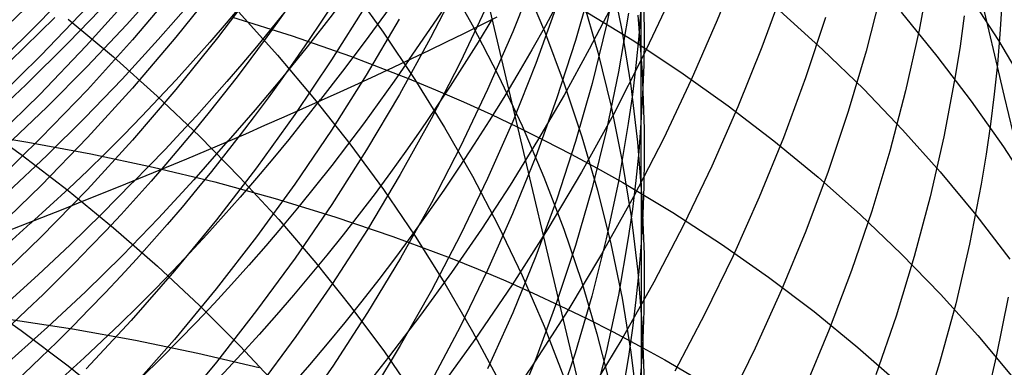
# Model space of a CAD drawing. Extents: x -383 to 1849, y -1185 to -529.
# Tile 604 of 656: x 422.49 to 429.59, y -941.87 to -939.37. Entities that reach past the tile are written whole.
import ezdxf

# ---------------------------------------------------------------- set-up
doc = ezdxf.new("R2010")
doc.units = 0
doc.layers.add('PREDEFINITO', color=7, linetype='CONTINUOUS')

msp = doc.modelspace()

# ---------------------------------------------------------------- linework, layer by layer
at = {"layer": 'PREDEFINITO'}
for p, q in [((426.0848, -940.1447, 509.7991), (425.7873, -938.8869, 511.2575)), ((426.811, -938.9837, 612.9371), (426.7235, -939.4076, 612.7124)), ((427.6945, -938.9414, 544.1074), (427.5219, -939.3751, 544.2559)), ((422.9822, -939.026, 587.2283), (422.6467, -939.3783, 587.1648)), ((425.5554, -939.0515, 629.8626), (425.7559, -939.408, 629.5882)), ((426.2133, -939.0391, 607.3009), (426.0472, -939.4588, 607.1109)), ((426.7527, -939.045, 623.0909), (426.8335, -939.4457, 622.8215)), ((429.0581, -939.0075, 537.2258), (428.9768, -939.4461, 537.4221)), ((423.5372, -939.1019, 561.456), (423.2624, -939.4088, 561.4929)), ((423.9204, -939.1216, 593.5847), (423.6195, -939.4969, 593.4845)), ((424.2088, -939.1188, 595.2215), (423.92, -939.5011, 595.1113)), ((424.873, -939.1255, 632.202), (425.1142, -939.4601, 631.9328)), ((425.666, -939.09, 603.7092), (425.4557, -939.5023, 603.5428)), ((426.1181, -939.0781, 627.5191), (426.2755, -939.453, 627.2433)), ((426.6196, -939.0967, 610.9731), (426.4996, -939.5198, 610.7601)), ((428.0017, -939.134, 542.4935), (427.8435, -939.5688, 542.6525)), ((423.2979, -939.1991, 590.3445), (422.9732, -939.5595, 590.2639)), ((423.6188, -939.1487, 591.9583), (423.306, -939.5167, 591.8681)), ((427.1897, -939.2044, 545.8503), (426.9881, -939.6316, 545.9856)), ((428.707, -939.1582, 539.0613), (428.5938, -939.5963, 539.2445)), ((429.3275, -939.179, 519.2043), (429.5481, -939.5217, 519.4793)), ((422.9818, -939.277, 588.746), (422.6463, -939.6279, 588.6753)), ((423.1443, -939.2221, 562.9735), (422.8456, -939.5349, 563.0057)), ((423.7465, -939.222, 559.9602), (423.4926, -939.5133, 560)), ((424.9923, -939.2617, 600.1901), (424.7412, -939.6609, 600.048)), ((425.8658, -939.2616, 605.4057), (425.6702, -939.6753, 605.2288)), ((426.3642, -939.2669, 609.0254), (426.2132, -939.6869, 608.8248)), ((426.5481, -939.214, 625.1669), (426.6599, -939.6041, 624.8926)), ((426.7725, -939.2499, 547.4956), (426.5991, -939.584, 547.5938)), ((429.5729, -939.2574, 533.697), (429.5589, -939.4742, 533.8071)), ((424.0724, -939.3165, 634.5155), (424.3522, -939.626, 634.2551)), ((426.5451, -939.2947, 511.715), (426.908, -939.5157, 511.9544)), ((426.8817, -939.3239, 614.6942), (426.8108, -939.7453, 614.4598)), ((426.948, -939.3384, 620.7648), (426.9796, -939.7482, 620.5019)), ((426.9717, -939.2805, 616.6988), (426.9554, -939.4904, 616.5762)), ((426.9717, -939.2805, 616.6988), (426.9717, -940.1145, 618.215)), ((426.9933, -939.2834, 618.7235), (426.9944, -939.4913, 618.5962)), ((427.9727, -939.3079, 514.4204), (428.2798, -939.5842, 514.683)), ((428.8462, -939.3165, 516.9351), (429.1052, -939.6327, 517.2085)), ((429.3026, -939.3425, 535.5784), (429.2721, -939.5607, 535.6821)), ((422.6467, -939.3783, 587.1648), (422.3003, -939.7197, 587.1037)), ((422.7456, -939.3542, 564.4822), (422.4224, -939.672, 564.5097)), ((422.842, -939.3657, 637.0265), (423.1695, -939.6389, 636.7857)), ((423.2624, -939.4088, 561.4929), (422.9798, -939.7082, 561.5285)), ((424.0274, -939.3526, 508.7666), (424.4562, -939.4873, 508.9567)), ((425.2296, -939.366, 601.8626), (424.9917, -939.7691, 601.7097)), ((425.7559, -939.408, 629.5882), (425.9424, -939.7694, 629.3105)), ((426.7235, -939.4076, 612.7124), (426.6196, -939.8291, 612.4894)), ((427.5219, -939.3751, 544.2559), (427.3347, -939.8042, 544.4015)), ((428.3012, -939.3546, 540.8743), (428.1575, -939.79, 541.044)), ((424.4562, -939.4873, 508.9567), (424.8769, -939.6339, 509.1552)), ((425.1142, -939.4601, 631.9328), (425.3422, -939.8006, 631.6592)), ((426.0472, -939.4588, 607.1109), (425.8662, -939.874, 606.9233)), ((426.2755, -939.453, 627.2433), (426.4181, -939.8316, 626.965)), ((426.8335, -939.4457, 622.8215), (426.8983, -939.8481, 622.5513)), ((426.9554, -939.4904, 616.5762), (426.9347, -939.7001, 616.4538)), ((428.9768, -939.4461, 537.4221), (428.879, -939.8829, 537.6158)), ((429.5589, -939.4742, 533.8071), (429.5406, -939.691, 533.9166)), ((422.8456, -939.5349, 563.0057), (422.5384, -939.8391, 563.0367)), ((422.9732, -939.5595, 590.2639), (422.6373, -939.9096, 590.1861)), ((423.306, -939.5167, 591.8681), (422.9817, -939.8748, 591.7807)), ((423.4926, -939.5133, 560), (423.2316, -939.7982, 560.0386)), ((423.6195, -939.4969, 593.4845), (423.3067, -939.863, 593.3872)), ((423.92, -939.5011, 595.1113), (423.6191, -939.8744, 595.0039)), ((425.4557, -939.5023, 603.5428), (425.2315, -939.9086, 603.3792)), ((426.4996, -939.5198, 610.7601), (426.3639, -939.9397, 610.549)), ((426.908, -939.5157, 511.9544), (427.26, -939.7476, 512.2006)), ((426.9944, -939.4913, 618.5962), (426.9912, -939.6991, 618.4689)), ((429.2721, -939.5607, 535.6821), (429.2374, -939.7787, 535.7853)), ((429.5481, -939.5217, 519.4793), (429.7553, -939.871, 519.7567)), ((422.6463, -939.6279, 588.6753), (422.2999, -939.9681, 588.6071)), ((424.3522, -939.626, 634.2551), (424.6194, -939.9425, 633.9893)), ((426.5991, -939.584, 547.5938), (426.4171, -939.9143, 547.6902)), ((426.6599, -939.6041, 624.8926), (426.7562, -939.9967, 624.6168)), ((426.9881, -939.6316, 545.9856), (426.7725, -940.0532, 546.1179)), ((427.8435, -939.5688, 542.6525), (427.6703, -939.9995, 542.8086)), ((428.2798, -939.5842, 514.683), (428.5748, -939.8696, 514.9504)), ((428.5938, -939.5963, 539.2445), (428.4648, -940.0318, 539.4249)), ((423.1695, -939.6389, 636.7857), (423.4853, -939.9203, 636.538)), ((424.7412, -939.6609, 600.048), (424.477, -940.0526, 599.9089)), ((424.8769, -939.6339, 509.1552), (425.289, -939.7923, 509.3618)), ((425.6702, -939.6753, 605.2288), (425.4604, -940.0836, 605.0545)), ((426.2132, -939.6869, 608.8248), (426.047, -940.1028, 608.6265)), ((426.9347, -939.7001, 616.4538), (426.9098, -939.9094, 616.3317)), ((426.9912, -939.6991, 618.4689), (426.9836, -939.9069, 618.3419)), ((429.1052, -939.6327, 517.2085), (429.3512, -939.9565, 517.4853)), ((429.5406, -939.691, 533.9166), (429.518, -939.9076, 534.0255)), ((422.9798, -939.7082, 561.5285), (422.6893, -939.9999, 561.5628)), ((424.9917, -939.7691, 601.7097), (424.7405, -940.1654, 601.5597)), ((425.9424, -939.7694, 629.3105), (426.1145, -940.1351, 629.0298)), ((426.8108, -939.7453, 614.4598), (426.7233, -940.1647, 614.2269)), ((426.9796, -939.7482, 620.5019), (426.9944, -940.1584, 620.2391)), ((427.26, -939.7476, 512.2006), (427.6009, -939.99, 512.4531)), ((422.5384, -939.8391, 563.0367), (422.223, -940.1343, 563.0665)), ((423.2316, -939.7982, 560.0386), (422.9637, -940.0764, 560.0759)), ((425.289, -939.7923, 509.3618), (425.4916, -939.8759, 509.4681)), ((425.3422, -939.8006, 631.6592), (425.5565, -940.1466, 631.3817)), ((426.4181, -939.8316, 626.965), (426.5456, -940.2136, 626.6847)), ((426.6196, -939.8291, 612.4894), (426.4998, -940.2478, 612.2682)), ((427.3347, -939.8042, 544.4015), (427.133, -940.2281, 544.544)), ((428.1575, -939.79, 541.044), (427.9986, -940.2218, 541.2107)), ((429.2374, -939.7787, 535.7853), (429.1553, -940.2134, 535.9897)), ((422.6373, -939.9096, 590.1861), (422.2905, -940.249, 590.111)), ((422.9817, -939.8748, 591.7807), (422.6462, -940.2227, 591.6961)), ((423.3067, -939.863, 593.3872), (422.9825, -940.2193, 593.2928)), ((423.6191, -939.8744, 595.0039), (423.3064, -940.2386, 594.8995)), ((425.2315, -939.9086, 603.3792), (424.9937, -940.3086, 603.2184)), ((425.4916, -939.8759, 509.4681), (425.6918, -939.9625, 509.5764)), ((425.8662, -939.874, 606.9233), (425.6707, -940.2841, 606.7383)), ((426.4171, -939.9143, 547.6902), (426.2267, -940.2404, 547.7846)), ((426.9098, -939.9094, 616.3317), (426.8805, -940.1185, 616.2099)), ((426.8983, -939.8481, 622.5513), (426.9467, -940.2518, 622.2806)), ((426.9836, -939.9069, 618.3419), (426.9717, -940.1145, 618.215)), ((428.5748, -939.8696, 514.9504), (428.8575, -940.1638, 515.2224)), ((428.879, -939.8829, 537.6158), (428.765, -940.3175, 537.8069)), ((429.518, -939.9076, 534.0255), (429.491, -940.1241, 534.1339)), ((423.4853, -939.9203, 636.538), (423.7893, -940.2097, 636.2838)), ((424.6194, -939.9425, 633.9893), (424.8737, -940.2655, 633.7184)), ((425.6918, -939.9625, 509.5764), (425.8896, -940.0521, 509.6868)), ((426.3639, -939.9397, 610.549), (426.2128, -940.3559, 610.3401)), ((429.3512, -939.9565, 517.4853), (429.5842, -940.2876, 517.7654)), ((422.6893, -939.9999, 561.5628), (422.3914, -940.2836, 561.5958)), ((424.477, -940.0526, 599.9089), (424.2001, -940.4367, 599.7728)), ((425.8896, -940.0521, 509.6868), (426.0848, -940.1447, 509.7991)), ((426.7725, -940.0532, 546.1179), (426.543, -940.4689, 546.2471)), ((426.7562, -939.9967, 624.6168), (426.8366, -940.3916, 624.3399)), ((427.6703, -939.9995, 542.8086), (427.4824, -940.4256, 542.9616)), ((427.6009, -939.99, 512.4531), (427.9303, -940.2426, 512.7116)), ((428.4648, -940.0318, 539.4249), (428.3201, -940.4641, 539.6024)), ((422.1541, -940.0906, 639.0067), (422.5042, -940.3414, 638.7757)), ((422.9637, -940.0764, 560.0759), (422.6891, -940.3477, 560.1119)), ((425.4604, -940.0836, 605.0545), (425.2367, -940.4859, 604.883)), ((426.047, -940.1028, 608.6265), (425.866, -940.5142, 608.4307)), ((426.8805, -940.1185, 616.2099), (426.8093, -940.5354, 615.9672)), ((426.9717, -940.1145, 618.215), (426.9554, -940.322, 618.0883)), ((426.9717, -940.1145, 618.215), (426.9726, -940.9788, 619.7145)), ((429.491, -940.1241, 534.1339), (429.4597, -940.3403, 534.2417)), ((422.09, -940.1794, 506.4679), (422.5511, -940.2519, 506.6186)), ((424.7405, -940.1654, 601.5597), (424.4763, -940.5544, 601.4128)), ((425.5565, -940.1466, 631.3817), (425.757, -940.4977, 631.1003)), ((426.3898, -941.4306, 508.3668), (426.0848, -940.1447, 509.7991)), ((426.0848, -940.1447, 509.7991), (426.2775, -940.2402, 509.9134)), ((426.1145, -940.1351, 629.0298), (426.272, -940.5049, 628.7464)), ((426.7233, -940.1647, 614.2269), (426.6195, -940.5818, 613.9956)), ((426.9944, -940.1584, 620.2391), (426.9954, -940.3636, 620.1078)), ((428.8575, -940.1638, 515.2224), (429.1278, -940.4662, 515.4986)), ((422.6462, -940.2227, 591.6961), (422.2998, -940.5599, 591.6145)), ((422.5511, -940.2519, 506.6186), (423.0068, -940.3361, 506.7783)), ((422.9825, -940.2193, 593.2928), (422.647, -940.5654, 593.2014)), ((423.3064, -940.2386, 594.8995), (422.9821, -940.593, 594.7982)), ((423.9946, -940.2444, 555.5719), (423.7474, -940.5251, 555.6239)), ((423.7893, -940.2097, 636.2838), (424.0811, -940.5067, 636.0234)), ((424.8737, -940.2655, 633.7184), (425.115, -940.5947, 633.4427)), ((426.2267, -940.2404, 547.7846), (426.0279, -940.5623, 547.877)), ((426.2775, -940.2402, 509.9134), (426.4676, -940.3386, 510.0297)), ((426.4998, -940.2478, 612.2682), (426.3642, -940.6633, 612.049)), ((426.5456, -940.2136, 626.6847), (426.6577, -940.5984, 626.4025)), ((427.133, -940.2281, 544.544), (426.9171, -940.6466, 544.6833)), ((426.9467, -940.2518, 622.2806), (426.9786, -940.6564, 622.0096)), ((427.9986, -940.2218, 541.2107), (427.8246, -940.6494, 541.3743)), ((427.9303, -940.2426, 512.7116), (428.2482, -940.5049, 512.9759)), ((429.1553, -940.2134, 535.9897), (429.0568, -940.6463, 536.1914)), ((422.5042, -940.3414, 638.7757), (422.8431, -940.6012, 638.5369)), ((423.0068, -940.3361, 506.7783), (423.4565, -940.4319, 506.9468)), ((424.9937, -940.3086, 603.2184), (424.7425, -940.7018, 603.0606)), ((425.6707, -940.2841, 606.7383), (425.461, -940.6887, 606.556)), ((426.4676, -940.3386, 510.0297), (426.6551, -940.4399, 510.1478)), ((426.9554, -940.322, 618.0883), (426.9347, -940.5292, 617.9618)), ((428.765, -940.3175, 537.8069), (428.6351, -940.7493, 537.9951)), ((429.4597, -940.3403, 534.2417), (429.4242, -940.5563, 534.3489)), ((429.5842, -940.2876, 517.7654), (429.8038, -940.6255, 518.0483)), ((422.6891, -940.3477, 560.1119), (422.4078, -940.612, 560.1465)), ((426.2128, -940.3559, 610.3401), (426.0465, -940.7681, 610.1335)), ((426.8366, -940.3916, 624.3399), (426.9009, -940.7881, 624.062)), ((426.9954, -940.3636, 620.1078), (426.9922, -940.5688, 619.9765)), ((423.4565, -940.4319, 506.9468), (423.8996, -940.5395, 507.1241)), ((424.2001, -940.4367, 599.7728), (423.9109, -940.8125, 599.6399)), ((426.543, -940.4689, 546.2471), (426.3001, -940.8781, 546.373)), ((426.6551, -940.4399, 510.1478), (426.8399, -940.5441, 510.2678)), ((427.4824, -940.4256, 542.9616), (427.2801, -940.8466, 543.1114)), ((428.3201, -940.4641, 539.6024), (428.1602, -940.8927, 539.7768)), ((429.1278, -940.4662, 515.4986), (429.3853, -940.7766, 515.7787)), ((423.3072, -940.5438, 557.1404), (423.0848, -940.7702, 557.1777)), ((423.7474, -940.5251, 555.6239), (423.4937, -940.7999, 555.6742)), ((423.8996, -940.5395, 507.1241), (424.3356, -940.6588, 507.3101)), ((424.0811, -940.5067, 636.0234), (424.3606, -940.8109, 635.7572)), ((424.4763, -940.5544, 601.4128), (424.1993, -940.9358, 601.2691)), ((425.2367, -940.4859, 604.883), (424.9994, -940.882, 604.7146)), ((425.866, -940.5142, 608.4307), (425.6705, -940.9206, 608.2376)), ((425.757, -940.4977, 631.1003), (425.9434, -940.8535, 630.8155)), ((426.272, -940.5049, 628.7464), (426.4148, -940.8783, 628.4605)), ((426.8093, -940.5354, 615.9672), (426.7215, -940.9503, 615.7259)), ((426.8399, -940.5441, 510.2678), (427.2015, -940.7606, 510.5131)), ((426.9347, -940.5292, 617.9618), (426.9098, -940.7361, 617.8356)), ((428.2482, -940.5049, 512.9759), (428.5542, -940.7766, 513.2455)), ((422.647, -940.5654, 593.2014), (422.3006, -940.9009, 593.1133)), ((422.9821, -940.593, 594.7982), (422.6466, -940.9373, 594.7002)), ((422.8431, -940.6012, 638.5369), (423.1706, -940.8695, 638.2908)), ((425.115, -940.5947, 633.4427), (425.3429, -940.9298, 633.1626)), ((426.0279, -940.5623, 547.877), (425.821, -940.8797, 547.9674)), ((426.6195, -940.5818, 613.9956), (426.4996, -940.996, 613.7662)), ((426.6577, -940.5984, 626.4025), (426.7543, -940.9858, 626.1189)), ((426.9922, -940.5688, 619.9765), (426.9846, -940.7738, 619.8454)), ((429.4242, -940.5563, 534.3489), (429.3406, -940.9871, 534.5613)), ((424.3356, -940.6588, 507.3101), (424.7639, -940.7897, 507.5047)), ((425.461, -940.6887, 606.556), (425.2373, -941.0876, 606.3767)), ((426.3642, -940.6633, 612.049), (426.2131, -941.0751, 611.832)), ((426.9171, -940.6466, 544.6833), (426.6875, -941.0591, 544.8193)), ((426.9786, -940.6564, 622.0096), (426.9936, -941.0615, 621.7386)), ((427.8246, -940.6494, 541.3743), (427.6359, -941.0724, 541.5347)), ((429.0568, -940.6463, 536.1914), (428.9421, -941.077, 536.3903)), ((424.7425, -940.7018, 603.0606), (424.4783, -941.0877, 602.9061)), ((426.9098, -940.7361, 617.8356), (426.8805, -940.9427, 617.7096)), ((427.2015, -940.7606, 510.5131), (427.5521, -940.988, 510.7653)), ((428.6351, -940.7493, 537.9951), (428.4897, -941.178, 538.1802)), ((422.5724, -940.8373, 558.6863), (422.1834, -941.1863, 558.7368)), ((423.0848, -940.7702, 557.1777), (422.8578, -940.992, 557.2139)), ((423.4937, -940.7999, 555.6742), (423.2334, -941.0684, 555.7229)), ((423.9109, -940.8125, 599.6399), (423.6095, -941.1797, 599.5105)), ((424.3606, -940.8109, 635.7572), (424.6274, -941.1218, 635.4853)), ((424.7639, -940.7897, 507.5047), (425.184, -940.9324, 507.7078)), ((426.0465, -940.7681, 610.1335), (425.8655, -941.1758, 609.9295)), ((426.9009, -940.7881, 624.062), (426.949, -941.1861, 623.7835)), ((426.9846, -940.7738, 619.8454), (426.9726, -940.9788, 619.7145)), ((428.5542, -940.7766, 513.2455), (428.8481, -941.0573, 513.5201)), ((429.3853, -940.7766, 515.7787), (429.6299, -941.0946, 516.0623)), ((423.1706, -940.8695, 638.2908), (423.4864, -941.146, 638.0377)), ((424.9994, -940.882, 604.7146), (424.7487, -941.2713, 604.5494)), ((425.821, -940.8797, 547.9674), (425.606, -941.1923, 548.0556)), ((425.9434, -940.8535, 630.8155), (426.1154, -941.2137, 630.5276)), ((426.3001, -940.8781, 546.373), (426.0439, -941.2804, 546.4956)), ((426.4148, -940.8783, 628.4605), (426.5424, -941.2549, 628.1725)), ((427.2801, -940.8466, 543.1114), (427.0637, -941.2622, 543.2578)), ((428.1602, -940.8927, 539.7768), (427.9853, -941.3174, 539.9481)), ((422.6466, -940.9373, 594.7002), (422.3002, -941.271, 594.6056)), ((424.1993, -940.9358, 601.2691), (423.91, -941.309, 601.1289)), ((425.184, -940.9324, 507.7078), (425.5954, -941.0867, 507.9192)), ((425.3429, -940.9298, 633.1626), (425.5572, -941.2702, 632.8782)), ((425.6705, -940.9206, 608.2376), (425.4608, -941.3217, 608.0473)), ((426.7215, -940.9503, 615.7259), (426.6173, -941.3628, 615.4864)), ((426.8805, -940.9427, 617.7096), (426.8093, -941.3547, 617.4587)), ((426.9726, -940.9788, 619.7145), (426.9563, -941.1836, 619.5838)), ((426.9726, -940.9788, 619.7145), (426.9729, -942.7835, 622.6692)), ((422.8578, -940.992, 557.2139), (422.6263, -941.2091, 557.2489)), ((426.4996, -940.996, 613.7662), (426.364, -941.4071, 613.5388)), ((426.7543, -940.9858, 626.1189), (426.835, -941.3753, 625.834)), ((427.5521, -940.988, 510.7653), (427.8915, -941.2257, 511.024)), ((429.3406, -940.9871, 534.5613), (429.2406, -941.4163, 534.771)), ((423.2334, -941.0684, 555.7229), (422.9668, -941.3306, 555.7698)), ((424.4783, -941.0877, 602.9061), (424.2014, -941.4661, 602.7549)), ((424.6274, -941.1218, 635.4853), (424.8813, -941.4393, 635.2083)), ((425.2373, -941.0876, 606.3767), (425, -941.4801, 606.2005)), ((425.5954, -941.0867, 507.9192), (425.7976, -941.1683, 508.028)), ((426.2131, -941.0751, 611.832), (426.047, -941.4829, 611.6175)), ((426.6875, -941.0591, 544.8193), (426.4445, -941.4652, 544.9518)), ((426.9936, -941.0615, 621.7386), (426.9948, -941.2641, 621.6032)), ((427.6359, -941.0724, 541.5347), (427.4329, -941.4905, 541.6918)), ((428.9421, -941.077, 536.3903), (428.8114, -941.505, 536.5862)), ((428.8481, -941.0573, 513.5201), (429.1298, -941.3467, 513.7994)), ((423.6095, -941.1797, 599.5105), (423.2964, -941.5378, 599.3846)), ((423.4864, -941.146, 638.0377), (423.7904, -941.4303, 637.778)), ((425.606, -941.1923, 548.0556), (425.3832, -941.5, 548.1417)), ((425.8655, -941.1758, 609.9295), (425.6699, -941.5787, 609.7283)), ((425.7976, -941.1683, 508.028), (425.9975, -941.2528, 508.1389)), ((426.9563, -941.1836, 619.5838), (426.9357, -941.3881, 619.4533)), ((426.949, -941.1861, 623.7835), (426.9804, -941.585, 623.5048)), ((428.4897, -941.178, 538.1802), (428.329, -941.6032, 538.3622)), ((422.6263, -941.2091, 557.2489), (422.3904, -941.4212, 557.2828)), ((425.9975, -941.2528, 508.1389), (426.1949, -941.3403, 508.2518)), ((426.1154, -941.2137, 630.5276), (426.2729, -941.5779, 630.2369)), ((426.5424, -941.2549, 628.1725), (426.6547, -941.6344, 627.8826)), ((427.0637, -941.2622, 543.2578), (426.8335, -941.6719, 543.4008)), ((426.9948, -941.2641, 621.6032), (426.9917, -941.4667, 621.4679)), ((427.8915, -941.2257, 511.024), (428.2196, -941.4735, 511.2888)), ((422.9668, -941.3306, 555.7698), (422.6939, -941.5863, 555.815)), ((423.91, -941.309, 601.1289), (423.6086, -941.6736, 600.9921)), ((424.7487, -941.2713, 604.5494), (424.485, -941.6534, 604.3875)), ((425.4608, -941.3217, 608.0473), (425.2371, -941.717, 607.8601)), ((425.5572, -941.2702, 632.8782), (425.7576, -941.6157, 632.5901)), ((426.0439, -941.2804, 546.4956), (425.7749, -941.6754, 546.6146)), ((427.9853, -941.3174, 539.9481), (427.7957, -941.7376, 540.116)), ((422.1531, -941.3634, 640.5053), (422.5032, -941.6093, 640.2696)), ((426.1949, -941.3403, 508.2518), (426.3898, -941.4306, 508.3668)), ((426.6173, -941.3628, 615.4864), (426.497, -941.7727, 615.2487)), ((426.8093, -941.3547, 617.4587), (426.7214, -941.7648, 617.2094)), ((426.835, -941.3753, 625.834), (426.8996, -941.7665, 625.5482)), ((426.9357, -941.3881, 619.4533), (426.9108, -941.5924, 619.3231)), ((429.1298, -941.3467, 513.7994), (429.399, -941.6443, 514.083)), ((429.6178, -941.3704, 532.9332), (429.5332, -941.7972, 533.1535)), ((423.7904, -941.4303, 637.778), (424.0822, -941.722, 637.5118)), ((424.2014, -941.4661, 602.7549), (423.9121, -941.8363, 602.6073)), ((424.8813, -941.4393, 635.2083), (425.1221, -941.7628, 634.9263)), ((426.4445, -941.4652, 544.9518), (426.1882, -941.8644, 545.0808)), ((426.364, -941.4071, 613.5388), (426.2129, -941.8145, 613.3138)), ((426.7027, -942.7441, 506.9606), (426.3898, -941.4306, 508.3668)), ((426.3898, -941.4306, 508.3668), (426.5821, -941.5239, 508.4838)), ((426.9917, -941.4667, 621.4679), (426.9842, -941.6692, 621.3327)), ((428.2196, -941.4735, 511.2888), (428.536, -941.7309, 511.5595)), ((429.2406, -941.4163, 534.771), (429.1243, -941.8433, 534.9778)), ((422.4144, -941.5281, 505.0183), (422.8745, -941.5979, 505.1725)), ((423.2964, -941.5378, 599.3846), (422.9717, -941.8864, 599.2624)), ((425, -941.4801, 606.2005), (424.7494, -941.866, 606.0276)), ((425.3832, -941.5, 548.1417), (425.1526, -941.8025, 548.2256)), ((426.047, -941.4829, 611.6175), (425.866, -941.8862, 611.4056)), ((426.5821, -941.5239, 508.4838), (426.7717, -941.6201, 508.6027)), ((427.4329, -941.4905, 541.6918), (427.2157, -941.9032, 541.8453)), ((428.8114, -941.505, 536.5862), (428.6652, -941.9299, 536.7789)), ((422.6939, -941.5863, 555.815), (422.415, -941.8351, 555.8585)), ((422.5032, -941.6093, 640.2696), (422.8421, -941.864, 640.026)), ((422.8745, -941.5979, 505.1725), (423.3292, -941.6791, 505.3359)), ((425.6699, -941.5787, 609.7283), (425.4601, -941.9762, 609.53)), ((425.7576, -941.6157, 632.5901), (425.944, -941.9658, 632.2983)), ((426.2729, -941.5779, 630.2369), (426.4156, -941.9456, 629.9437)), ((426.9108, -941.5924, 619.3231), (426.8816, -941.7963, 619.1932)), ((426.9804, -941.585, 623.5048), (426.995, -941.9845, 623.2259)), ((428.329, -941.6032, 538.3622), (428.1533, -942.0245, 538.5409)), ((423.6086, -941.6736, 600.9921), (423.2954, -942.0292, 600.8591)), ((423.3292, -941.6791, 505.3359), (423.7777, -941.7719, 505.5083)), ((424.485, -941.6534, 604.3875), (424.2086, -942.028, 604.2291)), ((425.7749, -941.6754, 546.6146), (425.4933, -942.0627, 546.7299)), ((426.8335, -941.6719, 543.4008), (426.5898, -942.0752, 543.5401)), ((426.6547, -941.6344, 627.8826), (426.7515, -942.0163, 627.5912)), ((426.7717, -941.6201, 508.6027), (426.9588, -941.7191, 508.7236)), ((426.9842, -941.6692, 621.3327), (426.9724, -941.8716, 621.1977)), ((429.399, -941.6443, 514.083), (429.6555, -941.9498, 514.3707)), ((424.0822, -941.722, 637.5118), (424.3616, -942.0208, 637.2397)), ((425.2371, -941.717, 607.8601), (424.9998, -942.106, 607.6761)), ((426.9588, -941.7191, 508.7236), (427.1432, -941.821, 508.8464)), ((427.7957, -941.7376, 540.116), (427.5919, -942.1529, 540.2804)), ((428.536, -941.7309, 511.5595), (428.8406, -941.9976, 511.8357)), ((423.7777, -941.7719, 505.5083), (424.2197, -941.8762, 505.6897)), ((425.1526, -941.8025, 548.2256), (424.9146, -942.0996, 548.3071)), ((425.1221, -941.7628, 634.9263), (425.3496, -942.092, 634.6397)), ((426.2129, -941.8145, 613.3138), (426.0467, -942.218, 613.0913)), ((426.497, -941.7727, 615.2487), (426.361, -942.1794, 615.0132)), ((426.7214, -941.7648, 617.2094), (426.6172, -942.1725, 616.9617)), ((426.8816, -941.7963, 619.1932), (426.8105, -942.203, 618.9344)), ((426.8996, -941.7665, 625.5482), (426.9479, -942.1591, 625.2618)), ((427.1432, -941.821, 508.8464), (427.5038, -942.0328, 509.0974)), ((429.5332, -941.7972, 533.1535), (429.4321, -942.2222, 533.371)), ((422.8421, -941.864, 640.026), (423.1696, -942.127, 639.7749)), ((423.9121, -941.8363, 602.6073), (423.6107, -942.1981, 602.4635)), ((424.7494, -941.866, 606.0276), (424.4857, -942.2448, 605.8582)), ((426.1882, -941.8644, 545.0808), (425.9191, -942.2564, 545.206)), ((426.9724, -941.8716, 621.1977), (426.9562, -942.0738, 621.063)), ((429.1243, -941.8433, 534.9778), (428.9922, -942.2677, 535.1814))]:
    msp.add_line(p, q, dxfattribs=at)
at = {"layer": 'PREDEFINITO', "extrusion": (-0.016803, 0.114563, -0.993274)}
msp.add_arc((-272.9784, -904.2278, -691.7372), 14.9417, 95.84327, 275.27872, dxfattribs=at)
at = {"layer": 'PREDEFINITO', "extrusion": (-0.016824, 0.171811, -0.984986)}
msp.add_arc((-319.5468, -848.6333, -745.3284), 14.9608, 82.65115, 280.09999, dxfattribs=at)
at = {"layer": 'PREDEFINITO', "extrusion": (-0.016915, 0.074595, -0.99707)}
msp.add_arc((-196.6236, -949.004, -653.3622), 14.9382, 107.32431, 274.63425, dxfattribs=at)
at = {"layer": 'PREDEFINITO', "extrusion": (-0.016833, 0.307513, -0.951395)}
msp.add_arc((-360.4746, -721.5646, -863.8014), 14.979, 55.83898, 295.27303, dxfattribs=at)
at = {"layer": 'PREDEFINITO', "extrusion": (-0.016807, 0.326121, -0.945179)}
msp.add_arc((-363.4913, -703.3477, -879.1413), 14.9744, 51.68409, 297.64988, dxfattribs=at)
at = {"layer": 'PREDEFINITO', "extrusion": (0.033705, -0.179692, -0.983145)}
msp.add_arc((234.0917, 1075.2075, -365.9666), 14.8565, 330.62998, 58.37375, dxfattribs=at)
at = {"layer": 'PREDEFINITO', "extrusion": (0.038406, -0.198978, -0.979251)}
msp.add_arc((228.9674, 1083.6463, -342.1755), 14.786, 335.29465, 55.29158, dxfattribs=at)
at = {"layer": 'PREDEFINITO', "extrusion": (0.042775, -0.218147, -0.974978)}
msp.add_arc((226.1352, 1091.0217, -318.4229), 14.7016, 339.9071, 52.17371, dxfattribs=at)
at = {"layer": 'PREDEFINITO', "extrusion": (0.04735, -0.237223, -0.970301)}
msp.add_arc((222.8814, 1098.0258, -294.443), 14.6055, 344.51246, 49.01345, dxfattribs=at)
at = {"layer": 'PREDEFINITO', "extrusion": (0.052053, -0.256262, -0.965205)}
msp.add_arc((219.6282, 1104.5796, -270.2118), 14.496, 349.08914, 45.76958, dxfattribs=at)
at = {"layer": 'PREDEFINITO', "extrusion": (0.972954, 0.231001, -0.000156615)}
msp.add_arc((-1087.3402, 576.7282, 200.7668), 85.2985, 293.369927, 338.511085, dxfattribs=at)
at = {"layer": 'PREDEFINITO', "extrusion": (0.060851, -0.293849, -0.953913)}
msp.add_arc((215.3689, 1115.2693, -221.857), 14.953, 35.41266, 135.06221, dxfattribs=at)
at = {"layer": 'PREDEFINITO', "extrusion": (0.056405, -0.275053, -0.959773)}
msp.add_arc((217.2716, 1110.0473, -246.1755), 14.9755, 41.40039, 134.83054, dxfattribs=at)
at = {"layer": 'PREDEFINITO', "extrusion": (0.071039, -0.986051, -0.150521)}
msp.add_arc((278.9113, 661.6383, 873.6266), 83.3858, 19.871301, 27.839454, dxfattribs=at)
at = {"layer": 'PREDEFINITO', "extrusion": (0.051905, -0.256186, -0.965233)}
msp.add_arc((219.6067, 1104.2669, -270.3614), 14.987, 44.79781, 134.63508, dxfattribs=at)
at = {"layer": 'PREDEFINITO', "extrusion": (0.047406, -0.237251, -0.970291)}
msp.add_arc((222.2511, 1097.9645, -294.3875), 14.9754, 48.08942, 134.48204, dxfattribs=at)

doc.saveas('drawing.dxf')
